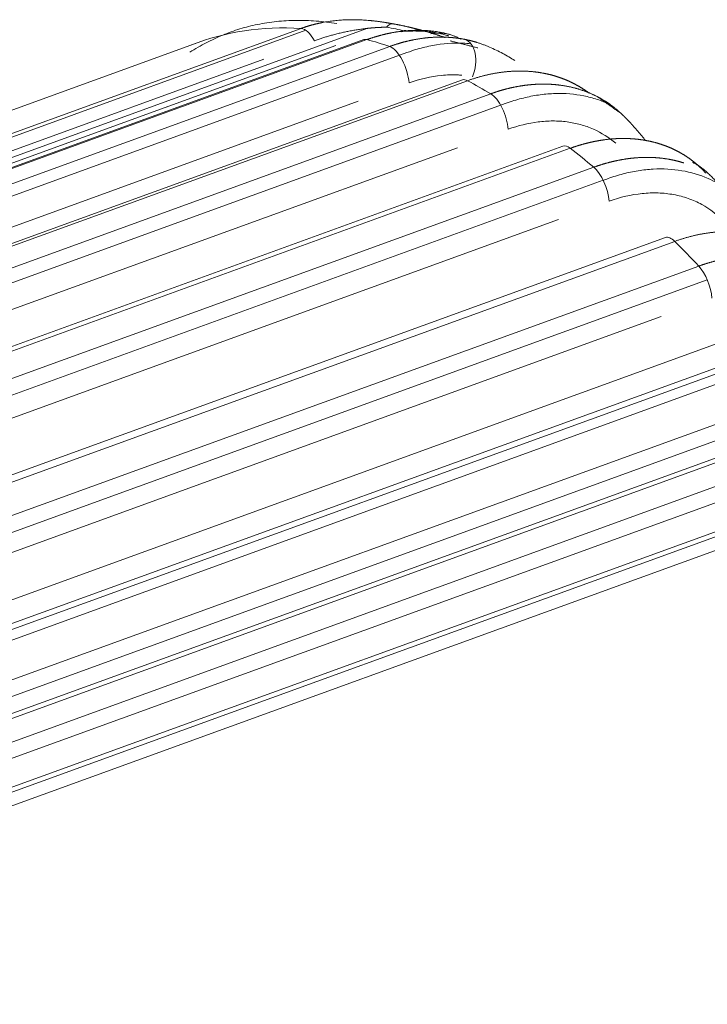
# Model space of a CAD drawing. Header units: millimetres. Extents: x 25069 to 61396, y 8621 to 21558.
# Tile 498 of 656: x 52410 to 52448, y 15751 to 15805. Entities that reach past the tile are written whole.
import ezdxf

# ---------------------------------------------------------------- set-up
doc = ezdxf.new("R2010")
doc.units = ezdxf.units.MM
doc.layers.add('10', color=7, linetype='Continuous')

msp = doc.modelspace()

# ---------------------------------------------------------------- linework, layer by layer
at = {"layer": '10', "color": 7, "linetype": 'Continuous', "lineweight": 15}
for p, q in [((52344.27, 15775.189), (52425.611, 15804.741)), ((52344.862, 15774.266), (52429.052, 15804.852)), ((52346.8, 15776.309), (52425.351, 15804.847)), ((52419.632, 15804.068), (52336.642, 15773.917)), ((52428.83, 15804.222), (52347.791, 15774.78)), ((52429.014, 15804.225), (52351.122, 15775.927)), ((52427.28, 15803.89), (52347.896, 15775.05)), ((52431.227, 15803.501), (52350.264, 15774.086)), ((52352.564, 15775.609), (52430.276, 15803.842)), ((52423.271, 15803.137), (52347.517, 15775.615)), ((52434.319, 15801.982), (52353.896, 15772.764)), ((52434.612, 15801.94), (52357.35, 15773.87)), ((52428.531, 15800.793), (52353.309, 15773.464)), ((52358.723, 15773.172), (52435.9, 15801.211)), ((52436.759, 15800.685), (52356.396, 15771.489)), ((52434.044, 15798.213), (52359.348, 15771.076)), ((52439.913, 15798.294), (52359.719, 15769.159)), ((52440.319, 15798.178), (52363.288, 15770.193)), ((52364.599, 15769.14), (52441.63, 15797.125)), ((52442.154, 15796.397), (52362.217, 15767.356)), ((52439.662, 15794.208), (52365.109, 15767.122)), ((52445.609, 15793.216), (52365.271, 15764.029)), ((52446.128, 15792.999), (52368.952, 15764.96)), ((52370.201, 15763.553), (52447.463, 15791.623)), ((52447.942, 15790.852), (52367.749, 15761.717)), ((52445.381, 15788.813), (52370.599, 15761.644)), ((52455.358, 15788.489), (52367.36, 15756.519)), ((52370.1, 15758.833), (52451.075, 15788.252)), ((52451.409, 15786.713), (52370.546, 15757.335)), ((52452.044, 15786.366), (52374.332, 15758.133)), ((52375.513, 15756.345), (52453.404, 15784.643)), ((52453.822, 15783.871), (52372.987, 15754.503)), ((52459.182, 15783.282), (52373.017, 15751.978)), ((52375.757, 15754.291), (52453.108, 15782.393)), ((52451.206, 15781.971), (52375.807, 15754.578)), ((52456.883, 15781.547), (52376.278, 15752.263)), ((52377.663, 15751.151), (52457.047, 15779.992)), ((52457.427, 15779.095), (52378.876, 15750.557)), ((52378.124, 15751.042), (52453.879, 15778.564))]:
    msp.add_line(p, q, dxfattribs=at)
for centre, major_axis, ratio, start_param, end_param in [((52430.194, 15803.631), (0.263, 1.477), 0.381199, 6.230162, 6.871361), ((52445.754, 15732.166), (26.122, -71.902), 0.414466, 2.962725, 3.154137), ((52425.751, 15803.422), (-0.512, 1.41), 0.414466, 5.108346, 6.104317), ((52431.244, 15803.235), (0.118, -1.495), 0.538205, 2.977696, 3.421666), ((52429.342, 15802.812), (0.512, -1.41), 0.414466, 2.857999, 3.141607), ((52445.754, 15732.166), (26.122, -71.902), 0.414466, 2.823129, 2.857999), ((52434.116, 15802.779), (0.287, 1.472), 0.613298, 4.400442, 6.220334), ((52430.58, 15802.437), (-0.512, 1.41), 0.414466, 4.113602, 5.964722), ((52434.831, 15800.572), (0.512, -1.41), 0.414466, 2.706874, 3.141596), ((52445.754, 15732.166), (26.122, -71.902), 0.414466, 2.673175, 2.706874), ((52436.093, 15799.857), (-0.512, 1.41), 0.414466, 4.113602, 5.814767), ((52440.425, 15796.884), (0.512, -1.41), 0.414466, 2.559473, 3.141615), ((52445.754, 15732.166), (26.122, -71.902), 0.414466, 2.526138, 2.559473), ((52441.711, 15795.852), (-0.512, 1.41), 0.414466, 4.113602, 5.667731), ((52446.121, 15791.806), (0.512, -1.41), 0.414466, 2.412437, 3.141599), ((52445.754, 15732.166), (26.122, -71.902), 0.414466, 2.378737, 2.412437), ((52447.43, 15790.457), (-0.512, 1.41), 0.414466, 4.113602, 5.52033)]:
    msp.add_ellipse(centre, major_axis=major_axis, ratio=ratio, start_param=start_param, end_param=end_param, dxfattribs=at)
for points, degree in [([(52427.335, 15805.112), (52422.817, 15805.861), (52419.168, 15803.526)], 2), ([(52431.111, 15804.703), (52430.783, 15804.782), (52430.447, 15804.853), (52430.1, 15804.915)], 3), ([(52433.571, 15804.427), (52432.529, 15804.785), (52430.952, 15804.68)], 2), ([(52433.673, 15804.491), (52433.133, 15804.654), (52432.566, 15804.553)], 2), ([(52435.183, 15803.76), (52433.645, 15804.156)], 1), ([(52443.15, 15800.113), (52441.854, 15801.035)], 1), ([(52448.533, 15796.2), (52447.868, 15797.023), (52447.117, 15797.402)], 2)]:
    msp.add_open_spline(points, degree=degree, dxfattribs=at)
for points, knots in [([(52425.351, 15804.847), (52425.364, 15804.852), (52425.392, 15804.862), (52425.433, 15804.876), (52425.474, 15804.891), (52425.515, 15804.905), (52425.557, 15804.919), (52425.598, 15804.932), (52425.639, 15804.945), (52425.68, 15804.959), (52425.722, 15804.971), (52425.763, 15804.984), (52425.804, 15804.996), (52425.846, 15805.008), (52425.887, 15805.02), (52425.929, 15805.032), (52425.97, 15805.043), (52426.011, 15805.054), (52426.053, 15805.065), (52426.094, 15805.076), (52426.136, 15805.086), (52426.177, 15805.096), (52426.219, 15805.106), (52426.26, 15805.116), (52426.302, 15805.125), (52426.343, 15805.135), (52426.384, 15805.144), (52426.426, 15805.152), (52426.467, 15805.161), (52426.509, 15805.169), (52426.646, 15805.196), (52426.876, 15805.236), (52427.199, 15805.278), (52427.514, 15805.308), (52427.779, 15805.324), (52427.995, 15805.331), (52428.162, 15805.333), (52428.325, 15805.332), (52428.489, 15805.329), (52428.656, 15805.323), (52428.825, 15805.314), (52428.991, 15805.303), (52429.12, 15805.292), (52429.214, 15805.283), (52429.272, 15805.277), (52429.33, 15805.271), (52429.387, 15805.265), (52429.444, 15805.259), (52429.5, 15805.252), (52429.555, 15805.246), (52429.609, 15805.239), (52429.663, 15805.232), (52429.717, 15805.224), (52429.77, 15805.217), (52429.822, 15805.21), (52429.873, 15805.202), (52429.924, 15805.195), (52429.974, 15805.187), (52430.024, 15805.179), (52430.073, 15805.171), (52430.121, 15805.163), (52430.169, 15805.156), (52430.216, 15805.148), (52430.263, 15805.14), (52430.309, 15805.132), (52430.354, 15805.124), (52430.399, 15805.116), (52430.443, 15805.108), (52430.472, 15805.103), (52430.486, 15805.1)], [0, 0, 0, 0, 0.008861, 0.017703, 0.026525, 0.035329, 0.044113, 0.052878, 0.061625, 0.070353, 0.079062, 0.087752, 0.096423, 0.105076, 0.113711, 0.122327, 0.130924, 0.139504, 0.148065, 0.156608, 0.165132, 0.173639, 0.182128, 0.190599, 0.199051, 0.207487, 0.215904, 0.224304, 0.232686, 0.241051, 0.249398, 0.31544, 0.379039, 0.44024, 0.499097, 0.531881, 0.563647, 0.594406, 0.624173, 0.656412, 0.687974, 0.718882, 0.749161, 0.760129, 0.770977, 0.781706, 0.792318, 0.802814, 0.813196, 0.823466, 0.833625, 0.843675, 0.853619, 0.863458, 0.873194, 0.882829, 0.892365, 0.901806, 0.911152, 0.920407, 0.929572, 0.938651, 0.947645, 0.956558, 0.965393, 0.974151, 0.982836, 0.991452, 1, 1, 1, 1]), ([(52430.1, 15804.915), (52430.094, 15804.915), (52430.081, 15804.915), (52430.062, 15804.914), (52430.043, 15804.914), (52430.023, 15804.914), (52430.004, 15804.913), (52429.984, 15804.913), (52429.964, 15804.913), (52429.944, 15804.912), (52429.923, 15804.912), (52429.903, 15804.911), (52429.882, 15804.91), (52429.861, 15804.91), (52429.84, 15804.909), (52429.818, 15804.908), (52429.797, 15804.907), (52429.775, 15804.906), (52429.753, 15804.905), (52429.731, 15804.904), (52429.708, 15804.903), (52429.686, 15804.902), (52429.663, 15804.901), (52429.64, 15804.9), (52429.617, 15804.899), (52429.594, 15804.897), (52429.57, 15804.896), (52429.546, 15804.894), (52429.522, 15804.893), (52429.498, 15804.891), (52429.474, 15804.89), (52429.45, 15804.888), (52429.425, 15804.886), (52429.4, 15804.884), (52429.375, 15804.882), (52429.35, 15804.88), (52429.324, 15804.878), (52429.299, 15804.876), (52429.273, 15804.874), (52429.247, 15804.871), (52429.221, 15804.869), (52429.194, 15804.867), (52429.168, 15804.864), (52429.141, 15804.861), (52429.114, 15804.859), (52429.087, 15804.856), (52429.06, 15804.853), (52428.96, 15804.843), (52428.786, 15804.822), (52428.535, 15804.787), (52428.275, 15804.745), (52428.019, 15804.697), (52427.769, 15804.646), (52427.526, 15804.591), (52427.28, 15804.53), (52427.08, 15804.477), (52426.928, 15804.433), (52426.823, 15804.403), (52426.718, 15804.371), (52426.613, 15804.339), (52426.509, 15804.305), (52426.404, 15804.271), (52426.3, 15804.235), (52426.196, 15804.199), (52426.127, 15804.174), (52426.092, 15804.162)], [0, 0, 0, 0, 0.00439, 0.008821, 0.013295, 0.017811, 0.02237, 0.026973, 0.031619, 0.036309, 0.041045, 0.045824, 0.05065, 0.055521, 0.060438, 0.065401, 0.070411, 0.075468, 0.080572, 0.085724, 0.090923, 0.096171, 0.101467, 0.106812, 0.112206, 0.117649, 0.123141, 0.128683, 0.134275, 0.139918, 0.14561, 0.151353, 0.157147, 0.162992, 0.168888, 0.174836, 0.180835, 0.186885, 0.192988, 0.199143, 0.20535, 0.211609, 0.217921, 0.224286, 0.230704, 0.237175, 0.243699, 0.250276, 0.308571, 0.36962, 0.433497, 0.500265, 0.560817, 0.622625, 0.685721, 0.750137, 0.777601, 0.805134, 0.832739, 0.860419, 0.888174, 0.916008, 0.943923, 0.971919, 1, 1, 1, 1]), ([(52431.259, 15804.721), (52431.244, 15804.72), (52431.215, 15804.718), (52431.172, 15804.714), (52431.128, 15804.71), (52431.084, 15804.706), (52431.04, 15804.701), (52430.996, 15804.696), (52430.953, 15804.691), (52430.909, 15804.686), (52430.865, 15804.681), (52430.821, 15804.675), (52430.777, 15804.669), (52430.733, 15804.662), (52430.689, 15804.656), (52430.645, 15804.649), (52430.601, 15804.642), (52430.557, 15804.635), (52430.513, 15804.627), (52430.469, 15804.62), (52430.424, 15804.612), (52430.38, 15804.603), (52430.336, 15804.595), (52430.292, 15804.586), (52430.248, 15804.577), (52430.204, 15804.568), (52430.16, 15804.558), (52430.116, 15804.549), (52430.071, 15804.539), (52430.027, 15804.528), (52429.983, 15804.518), (52429.939, 15804.507), (52429.895, 15804.496), (52429.851, 15804.485), (52429.807, 15804.473), (52429.762, 15804.462), (52429.718, 15804.45), (52429.674, 15804.437), (52429.63, 15804.425), (52429.586, 15804.412), (52429.542, 15804.399), (52429.498, 15804.386), (52429.454, 15804.373), (52429.41, 15804.359), (52429.365, 15804.345), (52429.321, 15804.331), (52429.277, 15804.317), (52429.233, 15804.302), (52429.189, 15804.287), (52429.145, 15804.272), (52429.102, 15804.257), (52429.058, 15804.241), (52429.028, 15804.231), (52429.014, 15804.225)], [0, 0, 0, 0, 0.019674, 0.039345, 0.059012, 0.078676, 0.098337, 0.117995, 0.13765, 0.157302, 0.17695, 0.196596, 0.216239, 0.235879, 0.255516, 0.27515, 0.294782, 0.31441, 0.334036, 0.35366, 0.37328, 0.392899, 0.412514, 0.432127, 0.451738, 0.471346, 0.490952, 0.510555, 0.530156, 0.549755, 0.569352, 0.588947, 0.608539, 0.628129, 0.647717, 0.667304, 0.686888, 0.70647, 0.72605, 0.745629, 0.765206, 0.784781, 0.804354, 0.823925, 0.843495, 0.863064, 0.88263, 0.902196, 0.921759, 0.941321, 0.960882, 0.980442, 1, 1, 1, 1]), ([(52430.486, 15805.1), (52430.502, 15805.097), (52430.535, 15805.091), (52430.583, 15805.082), (52430.632, 15805.073), (52430.681, 15805.064), (52430.73, 15805.054), (52430.779, 15805.044), (52430.828, 15805.034), (52430.876, 15805.024), (52430.925, 15805.014), (52430.974, 15805.004), (52431.024, 15804.994), (52431.073, 15804.983), (52431.122, 15804.972), (52431.171, 15804.961), (52431.22, 15804.95), (52431.269, 15804.939), (52431.319, 15804.928), (52431.368, 15804.916), (52431.418, 15804.905), (52431.467, 15804.893), (52431.516, 15804.881), (52431.566, 15804.869), (52431.615, 15804.857), (52431.665, 15804.845), (52431.715, 15804.832), (52431.764, 15804.819), (52431.814, 15804.807), (52431.864, 15804.794), (52431.913, 15804.781), (52431.963, 15804.767), (52432.013, 15804.754), (52432.063, 15804.74), (52432.113, 15804.727), (52432.163, 15804.713), (52432.213, 15804.699), (52432.263, 15804.685), (52432.313, 15804.671), (52432.363, 15804.656), (52432.413, 15804.642), (52432.463, 15804.627), (52432.513, 15804.612), (52432.564, 15804.597), (52432.614, 15804.582), (52432.664, 15804.567), (52432.714, 15804.552), (52432.765, 15804.536), (52432.815, 15804.52), (52432.865, 15804.505), (52432.916, 15804.489), (52432.966, 15804.472), (52433.017, 15804.456), (52433.067, 15804.44), (52433.118, 15804.423), (52433.168, 15804.407), (52433.219, 15804.39), (52433.27, 15804.373), (52433.32, 15804.356), (52433.354, 15804.344), (52433.371, 15804.339)], [0, 0, 0, 0, 0.015914, 0.031871, 0.047872, 0.063916, 0.080005, 0.096138, 0.112315, 0.128537, 0.144803, 0.161115, 0.177472, 0.193873, 0.210321, 0.226814, 0.243353, 0.259938, 0.276569, 0.293247, 0.309971, 0.326742, 0.343559, 0.360424, 0.377335, 0.394294, 0.411301, 0.428355, 0.445457, 0.462606, 0.479804, 0.49705, 0.514344, 0.531687, 0.549078, 0.566518, 0.584006, 0.601544, 0.619131, 0.636767, 0.654452, 0.672187, 0.689971, 0.707805, 0.725689, 0.743623, 0.761607, 0.779641, 0.797725, 0.81586, 0.834045, 0.852281, 0.870567, 0.888905, 0.907293, 0.925732, 0.944222, 0.962763, 0.981356, 1, 1, 1, 1]), ([(52434.236, 15804.247), (52434.217, 15804.259), (52434.165, 15804.291), (52434.059, 15804.345), (52433.91, 15804.409), (52433.733, 15804.473), (52433.526, 15804.536), (52433.289, 15804.596), (52433.021, 15804.649), (52432.774, 15804.686), (52432.559, 15804.71), (52432.385, 15804.725), (52432.203, 15804.736), (52432.056, 15804.742), (52431.946, 15804.743), (52431.876, 15804.744), (52431.805, 15804.744), (52431.732, 15804.743), (52431.657, 15804.742), (52431.58, 15804.739), (52431.502, 15804.736), (52431.423, 15804.732), (52431.341, 15804.727), (52431.287, 15804.723), (52431.259, 15804.721)], [0, 0, 0, 0, 0.043082, 0.111355, 0.18312, 0.256421, 0.333752, 0.415436, 0.501751, 0.592933, 0.641563, 0.691581, 0.743009, 0.795863, 0.814668, 0.83383, 0.853347, 0.873222, 0.893454, 0.914045, 0.934994, 0.956303, 0.977971, 1, 1, 1, 1]), ([(52430.276, 15803.842), (52430.291, 15803.848), (52430.32, 15803.858), (52430.364, 15803.874), (52430.408, 15803.889), (52430.453, 15803.905), (52430.497, 15803.92), (52430.541, 15803.934), (52430.585, 15803.949), (52430.629, 15803.963), (52430.673, 15803.977), (52430.718, 15803.991), (52430.762, 15804.004), (52430.806, 15804.017), (52430.85, 15804.03), (52430.895, 15804.043), (52430.939, 15804.056), (52430.983, 15804.068), (52431.028, 15804.08), (52431.072, 15804.092), (52431.116, 15804.103), (52431.161, 15804.115), (52431.205, 15804.126), (52431.25, 15804.137), (52431.294, 15804.147), (52431.338, 15804.157), (52431.383, 15804.168), (52431.427, 15804.177), (52431.471, 15804.187), (52431.516, 15804.196), (52431.56, 15804.205), (52431.604, 15804.214), (52431.649, 15804.223), (52431.693, 15804.231), (52431.737, 15804.239), (52431.782, 15804.247), (52431.826, 15804.255), (52431.87, 15804.262), (52431.915, 15804.269), (52431.959, 15804.276), (52432.003, 15804.283), (52432.047, 15804.289), (52432.092, 15804.295), (52432.136, 15804.301), (52432.18, 15804.307), (52432.224, 15804.312), (52432.268, 15804.317), (52432.312, 15804.322), (52432.356, 15804.326), (52432.4, 15804.331), (52432.444, 15804.335), (52432.488, 15804.339), (52432.532, 15804.342), (52432.576, 15804.346), (52432.62, 15804.349), (52432.664, 15804.351), (52432.708, 15804.354), (52432.751, 15804.356), (52432.795, 15804.358), (52432.839, 15804.36), (52432.883, 15804.362), (52432.926, 15804.363), (52432.97, 15804.364), (52433.013, 15804.365), (52433.057, 15804.365), (52433.1, 15804.365), (52433.144, 15804.365), (52433.187, 15804.365), (52433.23, 15804.365), (52433.274, 15804.364), (52433.317, 15804.363), (52433.36, 15804.362), (52433.403, 15804.36), (52433.446, 15804.358), (52433.489, 15804.356), (52433.532, 15804.354), (52433.575, 15804.351), (52433.617, 15804.348), (52433.66, 15804.345), (52433.703, 15804.342), (52433.745, 15804.338), (52433.788, 15804.334), (52433.831, 15804.33), (52433.873, 15804.326), (52433.915, 15804.321), (52433.958, 15804.316), (52434, 15804.311), (52434.042, 15804.306), (52434.084, 15804.3), (52434.126, 15804.294), (52434.168, 15804.288), (52434.21, 15804.282), (52434.251, 15804.275), (52434.293, 15804.268), (52434.335, 15804.261), (52434.376, 15804.253), (52434.417, 15804.246), (52434.445, 15804.24), (52434.459, 15804.238)], [0, 0, 0, 0, 0.010324, 0.020649, 0.030976, 0.041304, 0.051633, 0.061965, 0.072297, 0.082631, 0.092967, 0.103304, 0.113643, 0.123984, 0.134326, 0.14467, 0.155015, 0.165362, 0.175711, 0.186061, 0.196414, 0.206767, 0.217123, 0.227481, 0.23784, 0.248201, 0.258564, 0.268929, 0.279295, 0.289664, 0.300034, 0.310406, 0.32078, 0.331156, 0.341535, 0.351915, 0.362297, 0.372681, 0.383067, 0.393455, 0.403845, 0.414237, 0.424632, 0.435028, 0.445427, 0.455827, 0.46623, 0.476635, 0.487043, 0.497452, 0.507864, 0.518278, 0.528694, 0.539112, 0.549533, 0.559956, 0.570381, 0.580809, 0.591239, 0.601671, 0.612106, 0.622543, 0.632982, 0.643424, 0.653869, 0.664316, 0.674765, 0.685217, 0.695671, 0.706128, 0.716587, 0.727049, 0.737514, 0.747981, 0.75845, 0.768922, 0.779397, 0.789875, 0.800355, 0.810838, 0.821323, 0.831811, 0.842302, 0.852796, 0.863292, 0.873791, 0.884293, 0.894798, 0.905305, 0.915816, 0.926329, 0.936844, 0.947363, 0.957885, 0.968409, 0.978937, 0.989467, 1, 1, 1, 1]), ([(52434.793, 15803.997), (52434.647, 15804.011), (52434.499, 15804.021), (52433.797, 15804.046), (52433.235, 15804.001), (52432.382, 15803.843), (52432.095, 15803.775), (52431.614, 15803.634), (52431.42, 15803.571), (52431.227, 15803.501)], [0, 0, 0, 0, 0.128832, 0.128832, 0.603586, 0.603586, 0.840963, 0.840963, 1, 1, 1, 1]), ([(52434.459, 15804.238), (52434.472, 15804.235), (52434.498, 15804.23), (52434.537, 15804.222), (52434.575, 15804.214), (52434.613, 15804.205), (52434.651, 15804.197), (52434.689, 15804.188), (52434.726, 15804.179), (52434.763, 15804.17), (52434.799, 15804.161), (52434.835, 15804.152), (52434.871, 15804.143), (52434.906, 15804.133), (52434.941, 15804.123), (52434.976, 15804.114), (52435.011, 15804.104), (52435.045, 15804.094), (52435.078, 15804.084), (52435.112, 15804.074), (52435.193, 15804.049), (52435.322, 15804.007), (52435.496, 15803.944), (52435.666, 15803.879), (52435.902, 15803.782), (52436.201, 15803.645), (52436.559, 15803.46), (52436.9, 15803.266), (52437.123, 15803.128), (52437.231, 15803.059), (52437.231, 15803.059)], [0, 0, 0, 0, 0.014316, 0.028503, 0.042562, 0.056494, 0.070297, 0.083973, 0.097521, 0.110941, 0.124233, 0.137398, 0.150436, 0.163346, 0.176128, 0.188784, 0.201312, 0.213713, 0.225987, 0.238134, 0.250155, 0.315197, 0.378442, 0.439907, 0.499612, 0.634603, 0.762744, 0.8844, 0.999988, 1, 1, 1, 1]), ([(52441.351, 15801.259), (52441.341, 15801.266), (52441.32, 15801.282), (52441.288, 15801.305), (52441.256, 15801.329), (52441.224, 15801.351), (52441.191, 15801.374), (52441.159, 15801.396), (52441.126, 15801.419), (52441.094, 15801.441), (52441.061, 15801.462), (52441.028, 15801.484), (52440.995, 15801.505), (52440.961, 15801.526), (52440.928, 15801.547), (52440.894, 15801.568), (52440.861, 15801.588), (52440.827, 15801.608), (52440.793, 15801.628), (52440.759, 15801.648), (52440.725, 15801.667), (52440.691, 15801.686), (52440.656, 15801.705), (52440.622, 15801.724), (52440.587, 15801.743), (52440.553, 15801.761), (52440.518, 15801.779), (52440.483, 15801.797), (52440.448, 15801.815), (52440.412, 15801.832), (52440.377, 15801.849), (52440.342, 15801.866), (52440.306, 15801.883), (52440.27, 15801.899), (52440.235, 15801.915), (52440.199, 15801.931), (52440.163, 15801.947), (52440.127, 15801.963), (52440.091, 15801.978), (52440.054, 15801.993), (52440.018, 15802.008), (52439.981, 15802.022), (52439.945, 15802.037), (52439.908, 15802.051), (52439.871, 15802.065), (52439.834, 15802.079), (52439.797, 15802.092), (52439.76, 15802.105), (52439.723, 15802.118), (52439.686, 15802.131), (52439.649, 15802.143), (52439.611, 15802.156), (52439.574, 15802.168), (52439.536, 15802.179), (52439.498, 15802.191), (52439.46, 15802.202), (52439.423, 15802.214), (52439.385, 15802.224), (52439.347, 15802.235), (52439.308, 15802.245), (52439.27, 15802.256), (52439.232, 15802.266), (52439.194, 15802.275), (52439.155, 15802.285), (52439.117, 15802.294), (52439.078, 15802.303), (52439.039, 15802.312), (52439.001, 15802.32), (52438.962, 15802.329), (52438.923, 15802.337), (52438.884, 15802.345), (52438.845, 15802.352), (52438.806, 15802.36), (52438.767, 15802.367), (52438.727, 15802.374), (52438.688, 15802.381), (52438.649, 15802.387), (52438.609, 15802.393), (52438.57, 15802.399), (52438.53, 15802.405), (52438.491, 15802.411), (52438.451, 15802.416), (52438.411, 15802.421), (52438.372, 15802.426), (52438.332, 15802.431), (52438.292, 15802.435), (52438.24, 15802.441), (52438.176, 15802.447), (52438.099, 15802.453), (52438.023, 15802.459), (52437.946, 15802.464), (52437.869, 15802.468), (52437.791, 15802.471), (52437.714, 15802.474), (52437.636, 15802.475), (52437.558, 15802.476), (52437.48, 15802.476), (52437.402, 15802.475), (52437.324, 15802.474), (52437.245, 15802.471), (52437.167, 15802.468), (52437.088, 15802.464), (52437.009, 15802.459), (52436.93, 15802.453), (52436.851, 15802.447), (52436.771, 15802.439), (52436.692, 15802.431), (52436.612, 15802.422), (52436.533, 15802.412), (52436.453, 15802.402), (52436.373, 15802.39), (52436.293, 15802.378), (52436.213, 15802.365), (52436.133, 15802.351), (52436.053, 15802.337), (52435.973, 15802.321), (52435.893, 15802.305), (52435.813, 15802.288), (52435.733, 15802.271), (52435.653, 15802.252), (52435.573, 15802.233), (52435.492, 15802.212), (52435.412, 15802.192), (52435.332, 15802.17), (52435.252, 15802.147), (52435.172, 15802.124), (52435.092, 15802.1), (52435.012, 15802.075), (52434.932, 15802.05), (52434.852, 15802.024), (52434.772, 15801.997), (52434.692, 15801.969), (52434.639, 15801.95), (52434.612, 15801.94)], [0, 0, 0, 0, 0.006009, 0.012014, 0.018016, 0.024016, 0.030012, 0.036005, 0.041994, 0.047981, 0.053964, 0.059945, 0.065922, 0.071896, 0.077867, 0.083835, 0.089799, 0.095761, 0.101719, 0.107675, 0.113627, 0.119576, 0.125522, 0.131464, 0.137404, 0.14334, 0.149274, 0.155204, 0.161131, 0.167055, 0.172976, 0.178894, 0.184809, 0.19072, 0.196629, 0.202534, 0.208436, 0.214335, 0.220231, 0.226124, 0.232014, 0.237901, 0.243785, 0.249665, 0.255543, 0.261417, 0.267288, 0.273157, 0.279022, 0.284884, 0.290743, 0.296599, 0.302451, 0.308301, 0.314148, 0.319991, 0.325832, 0.331669, 0.337504, 0.343335, 0.349163, 0.354989, 0.360811, 0.36663, 0.372446, 0.378259, 0.384069, 0.389876, 0.39568, 0.40148, 0.407278, 0.413073, 0.418865, 0.424653, 0.430439, 0.436221, 0.442001, 0.447777, 0.453551, 0.459321, 0.465089, 0.470853, 0.476615, 0.482373, 0.488129, 0.493881, 0.499631, 0.510575, 0.521516, 0.532454, 0.543389, 0.554321, 0.565249, 0.576175, 0.587097, 0.598016, 0.608932, 0.619845, 0.630755, 0.641661, 0.652565, 0.663466, 0.674364, 0.685259, 0.696151, 0.70704, 0.717926, 0.728809, 0.739689, 0.750566, 0.761441, 0.772313, 0.783182, 0.794048, 0.804911, 0.815772, 0.82663, 0.837485, 0.848337, 0.859187, 0.870034, 0.880879, 0.891721, 0.90256, 0.913397, 0.924231, 0.935062, 0.945892, 0.956718, 0.967542, 0.978364, 0.989183, 1, 1, 1, 1]), ([(52434.28, 15802.244), (52434.2, 15802.251), (52434.12, 15802.256), (52433.749, 15802.272), (52433.453, 15802.264), (52432.562, 15802.177), (52431.96, 15802.039), (52431.351, 15801.818)], [0, 0, 0, 0, 0.085349, 0.085349, 0.390232, 0.390232, 1, 1, 1, 1]), ([(52435.9, 15801.211), (52435.914, 15801.216), (52435.941, 15801.226), (52435.981, 15801.24), (52436.022, 15801.254), (52436.063, 15801.268), (52436.103, 15801.282), (52436.144, 15801.296), (52436.185, 15801.31), (52436.226, 15801.323), (52436.267, 15801.336), (52436.307, 15801.349), (52436.348, 15801.362), (52436.389, 15801.374), (52436.43, 15801.386), (52436.471, 15801.399), (52436.512, 15801.41), (52436.552, 15801.422), (52436.593, 15801.434), (52436.634, 15801.445), (52436.675, 15801.456), (52436.716, 15801.467), (52436.757, 15801.478), (52436.798, 15801.488), (52436.839, 15801.498), (52436.88, 15801.509), (52436.92, 15801.518), (52436.961, 15801.528), (52437.002, 15801.538), (52437.043, 15801.547), (52437.084, 15801.556), (52437.125, 15801.565), (52437.166, 15801.574), (52437.207, 15801.582), (52437.247, 15801.59), (52437.288, 15801.598), (52437.329, 15801.606), (52437.37, 15801.614), (52437.411, 15801.621), (52437.452, 15801.629), (52437.492, 15801.636), (52437.533, 15801.642), (52437.574, 15801.649), (52437.615, 15801.655), (52437.655, 15801.662), (52437.696, 15801.668), (52437.737, 15801.673), (52437.777, 15801.679), (52437.818, 15801.684), (52437.859, 15801.689), (52437.899, 15801.694), (52437.94, 15801.699), (52437.98, 15801.704), (52438.021, 15801.708), (52438.061, 15801.712), (52438.102, 15801.716), (52438.142, 15801.72), (52438.183, 15801.723), (52438.223, 15801.726), (52438.263, 15801.729), (52438.304, 15801.732), (52438.344, 15801.735), (52438.384, 15801.737), (52438.424, 15801.74), (52438.465, 15801.742), (52438.505, 15801.743), (52438.545, 15801.745), (52438.585, 15801.746), (52438.625, 15801.747), (52438.665, 15801.748), (52438.705, 15801.749), (52438.745, 15801.75), (52438.784, 15801.75), (52438.824, 15801.75), (52438.864, 15801.75), (52438.904, 15801.75), (52438.943, 15801.749), (52438.983, 15801.748), (52439.023, 15801.747), (52439.062, 15801.746), (52439.102, 15801.745), (52439.141, 15801.743), (52439.18, 15801.741), (52439.22, 15801.739), (52439.259, 15801.737), (52439.298, 15801.735), (52439.337, 15801.732), (52439.376, 15801.729), (52439.415, 15801.726), (52439.454, 15801.723), (52439.493, 15801.719), (52439.532, 15801.715), (52439.571, 15801.712), (52439.609, 15801.707), (52439.648, 15801.703), (52439.687, 15801.698), (52439.725, 15801.694), (52439.773, 15801.687), (52439.831, 15801.679), (52439.898, 15801.669), (52439.965, 15801.659), (52440.032, 15801.647), (52440.099, 15801.636), (52440.165, 15801.623), (52440.231, 15801.61), (52440.298, 15801.596), (52440.363, 15801.581), (52440.429, 15801.566), (52440.495, 15801.55), (52440.56, 15801.533), (52440.625, 15801.516), (52440.69, 15801.498), (52440.754, 15801.479), (52440.818, 15801.46), (52440.882, 15801.44), (52440.946, 15801.419), (52441.01, 15801.397), (52441.073, 15801.375), (52441.136, 15801.353), (52441.199, 15801.329), (52441.261, 15801.305), (52441.323, 15801.28), (52441.385, 15801.255), (52441.447, 15801.229), (52441.508, 15801.202), (52441.569, 15801.175), (52441.629, 15801.146), (52441.69, 15801.118), (52441.75, 15801.088), (52441.809, 15801.058), (52441.869, 15801.027), (52441.928, 15800.996), (52441.986, 15800.963), (52442.045, 15800.93), (52442.102, 15800.897), (52442.16, 15800.863), (52442.217, 15800.828), (52442.274, 15800.792), (52442.33, 15800.756), (52442.386, 15800.719), (52442.442, 15800.682), (52442.497, 15800.643), (52442.552, 15800.605), (52442.607, 15800.565), (52442.661, 15800.525), (52442.714, 15800.484), (52442.767, 15800.442), (52442.82, 15800.4), (52442.872, 15800.357), (52442.924, 15800.314), (52442.958, 15800.284), (52442.975, 15800.27)], [0, 0, 0, 0, 0.005172, 0.010344, 0.015517, 0.020691, 0.025865, 0.03104, 0.036216, 0.041392, 0.046569, 0.051747, 0.056925, 0.062104, 0.067283, 0.072464, 0.077644, 0.082826, 0.088008, 0.093191, 0.098375, 0.103559, 0.108744, 0.113929, 0.119115, 0.124302, 0.12949, 0.134678, 0.139867, 0.145057, 0.150247, 0.155438, 0.160629, 0.165822, 0.171015, 0.176209, 0.181403, 0.186598, 0.191794, 0.19699, 0.202187, 0.207385, 0.212584, 0.217783, 0.222983, 0.228184, 0.233385, 0.238587, 0.24379, 0.248994, 0.254198, 0.259403, 0.264608, 0.269815, 0.275022, 0.28023, 0.285438, 0.290647, 0.295857, 0.301068, 0.30628, 0.311492, 0.316705, 0.321918, 0.327132, 0.332348, 0.337563, 0.34278, 0.347997, 0.353215, 0.358434, 0.363653, 0.368874, 0.374095, 0.379316, 0.384539, 0.389762, 0.394986, 0.400211, 0.405436, 0.410662, 0.415889, 0.421117, 0.426345, 0.431575, 0.436805, 0.442035, 0.447267, 0.452499, 0.457732, 0.462966, 0.468201, 0.473436, 0.478672, 0.483909, 0.489146, 0.494385, 0.499624, 0.508828, 0.518041, 0.527263, 0.536494, 0.545734, 0.554984, 0.564242, 0.573509, 0.582786, 0.592071, 0.601365, 0.610669, 0.619982, 0.629303, 0.638634, 0.647974, 0.657323, 0.666682, 0.676049, 0.685425, 0.694811, 0.704206, 0.71361, 0.723023, 0.732445, 0.741876, 0.751317, 0.760766, 0.770225, 0.779693, 0.78917, 0.798657, 0.808152, 0.817657, 0.827171, 0.836694, 0.846227, 0.855768, 0.865319, 0.874879, 0.884448, 0.894027, 0.903614, 0.913211, 0.922818, 0.932433, 0.942058, 0.951692, 0.961335, 0.970987, 0.980649, 0.99032, 1, 1, 1, 1]), ([(52442.58, 15800.584), (52442.559, 15800.594), (52442.538, 15800.605), (52442.291, 15800.723), (52442.056, 15800.818), (52441.571, 15800.979), (52441.323, 15801.044), (52440.563, 15801.197), (52440.036, 15801.241), (52439.213, 15801.218), (52438.933, 15801.195), (52438.376, 15801.12), (52437.817, 15801.016), (52437.256, 15800.855), (52436.903, 15800.736), (52436.831, 15800.711), (52436.759, 15800.685)], [0, 0, 0, 0, 0.013066, 0.013066, 0.149114, 0.149114, 0.285163, 0.285163, 0.557259, 0.557259, 0.693308, 0.693308, 0.829356, 0.965405, 0.965405, 1, 1, 1, 1]), ([(52442.975, 15800.27), (52442.983, 15800.263), (52442.997, 15800.251), (52443.018, 15800.232), (52443.04, 15800.213), (52443.061, 15800.194), (52443.082, 15800.175), (52443.103, 15800.156), (52443.124, 15800.137), (52443.146, 15800.117), (52443.167, 15800.098), (52443.188, 15800.078), (52443.209, 15800.058), (52443.23, 15800.038), (52443.251, 15800.018), (52443.272, 15799.998), (52443.293, 15799.978), (52443.314, 15799.958), (52443.334, 15799.937), (52443.355, 15799.917), (52443.376, 15799.896), (52443.397, 15799.875), (52443.417, 15799.855), (52443.438, 15799.834), (52443.459, 15799.813), (52443.479, 15799.792), (52443.5, 15799.77), (52443.52, 15799.749), (52443.541, 15799.728), (52443.561, 15799.706), (52443.582, 15799.685), (52443.602, 15799.663), (52443.623, 15799.642), (52443.643, 15799.62), (52443.663, 15799.598), (52443.684, 15799.576), (52443.704, 15799.554), (52443.724, 15799.532), (52443.744, 15799.51), (52443.765, 15799.487), (52443.785, 15799.465), (52443.872, 15799.368), (52444.025, 15799.194), (52444.242, 15798.935), (52444.398, 15798.744), (52444.481, 15798.64), (52444.494, 15798.624)], [0, 0, 0, 0, 0.014667, 0.029286, 0.043859, 0.058386, 0.072867, 0.087303, 0.101694, 0.116041, 0.130344, 0.144603, 0.15882, 0.172994, 0.187126, 0.201217, 0.215266, 0.229276, 0.243245, 0.257174, 0.271065, 0.284917, 0.298731, 0.312508, 0.326248, 0.339951, 0.353618, 0.36725, 0.380847, 0.39441, 0.407939, 0.421434, 0.434897, 0.448327, 0.461726, 0.475093, 0.48843, 0.501737, 0.515014, 0.528262, 0.541482, 0.554674, 0.699432, 0.839529, 0.97584, 1, 1, 1, 1]), ([(52442.848, 15798.456), (52442.476, 15798.78), (52442.061, 15799.043), (52441.375, 15799.346), (52441.137, 15799.43), (52440.65, 15799.564), (52440.399, 15799.615), (52439.885, 15799.682), (52439.621, 15799.699), (52439.08, 15799.698), (52438.806, 15799.681), (52437.982, 15799.577), (52437.426, 15799.442), (52436.865, 15799.238)], [0, 0, 0, 0, 0.25, 0.25, 0.375, 0.375, 0.5, 0.5, 0.625, 0.625, 0.75, 0.75, 1, 1, 1, 1]), ([(52447.867, 15796.789), (52447.858, 15796.799), (52447.841, 15796.819), (52447.814, 15796.848), (52447.787, 15796.877), (52447.759, 15796.905), (52447.732, 15796.934), (52447.704, 15796.962), (52447.676, 15796.99), (52447.648, 15797.018), (52447.62, 15797.046), (52447.592, 15797.073), (52447.564, 15797.1), (52447.535, 15797.127), (52447.506, 15797.154), (52447.477, 15797.181), (52447.448, 15797.207), (52447.419, 15797.233), (52447.389, 15797.259), (52447.36, 15797.285), (52447.33, 15797.311), (52447.3, 15797.336), (52447.27, 15797.361), (52447.239, 15797.386), (52447.209, 15797.41), (52447.178, 15797.435), (52447.148, 15797.459), (52447.117, 15797.483), (52447.086, 15797.507), (52447.054, 15797.53), (52447.023, 15797.554), (52446.991, 15797.577), (52446.96, 15797.599), (52446.928, 15797.622), (52446.896, 15797.645), (52446.864, 15797.667), (52446.831, 15797.689), (52446.799, 15797.71), (52446.766, 15797.732), (52446.734, 15797.753), (52446.701, 15797.774), (52446.668, 15797.795), (52446.635, 15797.816), (52446.601, 15797.836), (52446.568, 15797.856), (52446.534, 15797.876), (52446.501, 15797.896), (52446.467, 15797.915), (52446.433, 15797.935), (52446.399, 15797.954), (52446.365, 15797.972), (52446.33, 15797.991), (52446.296, 15798.009), (52446.261, 15798.027), (52446.226, 15798.045), (52446.192, 15798.063), (52446.157, 15798.08), (52446.121, 15798.098), (52446.086, 15798.115), (52446.051, 15798.131), (52446.015, 15798.148), (52445.98, 15798.164), (52445.944, 15798.18), (52445.908, 15798.196), (52445.872, 15798.211), (52445.836, 15798.227), (52445.8, 15798.242), (52445.764, 15798.257), (52445.727, 15798.271), (52445.691, 15798.286), (52445.654, 15798.3), (52445.617, 15798.314), (52445.58, 15798.328), (52445.543, 15798.341), (52445.506, 15798.354), (52445.469, 15798.367), (52445.432, 15798.38), (52445.394, 15798.393), (52445.357, 15798.405), (52445.319, 15798.417), (52445.282, 15798.429), (52445.244, 15798.441), (52445.206, 15798.452), (52445.168, 15798.463), (52445.13, 15798.474), (52445.092, 15798.485), (52445.053, 15798.495), (52445.015, 15798.505), (52444.977, 15798.515), (52444.938, 15798.525), (52444.899, 15798.535), (52444.861, 15798.544), (52444.822, 15798.553), (52444.783, 15798.562), (52444.744, 15798.57), (52444.705, 15798.579), (52444.666, 15798.587), (52444.627, 15798.595), (52444.587, 15798.602), (52444.548, 15798.61), (52444.509, 15798.617), (52444.469, 15798.624), (52444.429, 15798.63), (52444.39, 15798.637), (52444.35, 15798.643), (52444.31, 15798.649), (52444.27, 15798.655), (52444.23, 15798.661), (52444.19, 15798.666), (52444.15, 15798.671), (52444.11, 15798.676), (52444.07, 15798.68), (52444.03, 15798.685), (52443.989, 15798.689), (52443.949, 15798.693), (52443.908, 15798.697), (52443.868, 15798.7), (52443.827, 15798.703), (52443.786, 15798.706), (52443.746, 15798.709), (52443.705, 15798.711), (52443.664, 15798.714), (52443.623, 15798.716), (52443.582, 15798.718), (52443.541, 15798.719), (52443.5, 15798.721), (52443.459, 15798.722), (52443.418, 15798.723), (52443.377, 15798.723), (52443.336, 15798.724), (52443.294, 15798.724), (52443.253, 15798.724), (52443.212, 15798.724), (52443.17, 15798.724), (52443.129, 15798.723), (52443.088, 15798.722), (52443.046, 15798.721), (52443.004, 15798.719), (52442.963, 15798.718), (52442.921, 15798.716), (52442.88, 15798.714), (52442.838, 15798.712), (52442.796, 15798.709), (52442.755, 15798.707), (52442.713, 15798.704), (52442.671, 15798.7), (52442.629, 15798.697), (52442.587, 15798.694), (52442.545, 15798.69), (52442.504, 15798.686), (52442.462, 15798.681), (52442.42, 15798.677), (52442.378, 15798.672), (52442.336, 15798.667), (52442.294, 15798.662), (52442.252, 15798.657), (52442.21, 15798.651), (52442.168, 15798.645), (52442.126, 15798.639), (52442.084, 15798.633), (52442.041, 15798.626), (52441.999, 15798.62), (52441.957, 15798.613), (52441.915, 15798.606), (52441.873, 15798.598), (52441.831, 15798.591), (52441.789, 15798.583), (52441.747, 15798.575), (52441.704, 15798.567), (52441.662, 15798.558), (52441.62, 15798.55), (52441.578, 15798.541), (52441.536, 15798.532), (52441.494, 15798.523), (52441.452, 15798.513), (52441.409, 15798.503), (52441.367, 15798.493), (52441.325, 15798.483), (52441.283, 15798.473), (52441.241, 15798.462), (52441.199, 15798.452), (52441.157, 15798.441), (52441.115, 15798.429), (52441.073, 15798.418), (52441.031, 15798.407), (52440.989, 15798.395), (52440.946, 15798.383), (52440.904, 15798.37), (52440.862, 15798.358), (52440.821, 15798.345), (52440.779, 15798.333), (52440.737, 15798.32), (52440.695, 15798.306), (52440.653, 15798.293), (52440.611, 15798.279), (52440.569, 15798.265), (52440.527, 15798.251), (52440.485, 15798.237), (52440.444, 15798.223), (52440.402, 15798.208), (52440.36, 15798.193), (52440.332, 15798.183), (52440.319, 15798.178)], [0, 0, 0, 0, 0.005183, 0.010364, 0.015543, 0.020721, 0.025896, 0.03107, 0.036242, 0.041412, 0.04658, 0.051747, 0.056911, 0.062074, 0.067235, 0.072394, 0.077551, 0.082706, 0.08786, 0.093011, 0.098161, 0.103309, 0.108455, 0.1136, 0.118742, 0.123883, 0.129022, 0.134159, 0.139294, 0.144427, 0.149558, 0.154688, 0.159816, 0.164942, 0.170066, 0.175188, 0.180308, 0.185427, 0.190544, 0.195659, 0.200772, 0.205883, 0.210992, 0.2161, 0.221205, 0.226309, 0.231411, 0.236511, 0.24161, 0.246706, 0.251801, 0.256894, 0.261985, 0.267074, 0.272161, 0.277247, 0.28233, 0.287412, 0.292492, 0.29757, 0.302646, 0.307721, 0.312793, 0.317864, 0.322933, 0.328, 0.333065, 0.338129, 0.34319, 0.34825, 0.353308, 0.358364, 0.363418, 0.36847, 0.373521, 0.37857, 0.383616, 0.388661, 0.393705, 0.398746, 0.403785, 0.408823, 0.413859, 0.418893, 0.423925, 0.428955, 0.433984, 0.43901, 0.444035, 0.449058, 0.454079, 0.459099, 0.464116, 0.469132, 0.474145, 0.479157, 0.484167, 0.489176, 0.494182, 0.499187, 0.504189, 0.50919, 0.514189, 0.519186, 0.524182, 0.529175, 0.534167, 0.539157, 0.544145, 0.549131, 0.554115, 0.559098, 0.564079, 0.569057, 0.574034, 0.57901, 0.583983, 0.588954, 0.593924, 0.598892, 0.603858, 0.608822, 0.613784, 0.618745, 0.623703, 0.62866, 0.633615, 0.638568, 0.643519, 0.648469, 0.653416, 0.658362, 0.663306, 0.668248, 0.673188, 0.678127, 0.683063, 0.687998, 0.692931, 0.697862, 0.702791, 0.707719, 0.712644, 0.717568, 0.72249, 0.72741, 0.732328, 0.737244, 0.742159, 0.747072, 0.751982, 0.756891, 0.761799, 0.766704, 0.771607, 0.776509, 0.781409, 0.786307, 0.791203, 0.796097, 0.80099, 0.80588, 0.810769, 0.815656, 0.820541, 0.825425, 0.830306, 0.835186, 0.840063, 0.844939, 0.849814, 0.854686, 0.859556, 0.864425, 0.869292, 0.874156, 0.87902, 0.883881, 0.88874, 0.893598, 0.898454, 0.903307, 0.90816, 0.91301, 0.917858, 0.922705, 0.927549, 0.932392, 0.937233, 0.942073, 0.94691, 0.951746, 0.956579, 0.961411, 0.966241, 0.971069, 0.975896, 0.98072, 0.985543, 0.990364, 0.995183, 1, 1, 1, 1]), ([(52441.63, 15797.125), (52441.644, 15797.13), (52441.672, 15797.14), (52441.713, 15797.155), (52441.755, 15797.17), (52441.797, 15797.184), (52441.839, 15797.199), (52441.88, 15797.213), (52441.922, 15797.227), (52441.964, 15797.24), (52442.006, 15797.254), (52442.048, 15797.267), (52442.09, 15797.28), (52442.132, 15797.293), (52442.174, 15797.305), (52442.216, 15797.318), (52442.258, 15797.33), (52442.3, 15797.342), (52442.342, 15797.354), (52442.384, 15797.365), (52442.426, 15797.377), (52442.468, 15797.388), (52442.51, 15797.399), (52442.552, 15797.41), (52442.594, 15797.42), (52442.636, 15797.431), (52442.679, 15797.441), (52442.721, 15797.451), (52442.763, 15797.46), (52442.805, 15797.47), (52442.847, 15797.479), (52442.889, 15797.488), (52442.931, 15797.497), (52442.973, 15797.506), (52443.016, 15797.514), (52443.058, 15797.522), (52443.1, 15797.53), (52443.142, 15797.538), (52443.184, 15797.546), (52443.226, 15797.553), (52443.268, 15797.56), (52443.31, 15797.567), (52443.352, 15797.574), (52443.394, 15797.58), (52443.436, 15797.587), (52443.479, 15797.593), (52443.521, 15797.599), (52443.563, 15797.604), (52443.605, 15797.61), (52443.647, 15797.615), (52443.688, 15797.62), (52443.73, 15797.625), (52443.772, 15797.629), (52443.814, 15797.633), (52443.856, 15797.637), (52443.898, 15797.641), (52443.94, 15797.645), (52443.982, 15797.648), (52444.023, 15797.651), (52444.065, 15797.654), (52444.107, 15797.657), (52444.148, 15797.66), (52444.19, 15797.662), (52444.232, 15797.664), (52444.273, 15797.666), (52444.315, 15797.667), (52444.356, 15797.669), (52444.398, 15797.67), (52444.439, 15797.671), (52444.481, 15797.672), (52444.522, 15797.672), (52444.563, 15797.672), (52444.605, 15797.672), (52444.646, 15797.672), (52444.687, 15797.672), (52444.728, 15797.671), (52444.769, 15797.67), (52444.81, 15797.669), (52444.851, 15797.668), (52444.892, 15797.666), (52444.933, 15797.664), (52444.974, 15797.662), (52445.015, 15797.66), (52445.055, 15797.658), (52445.096, 15797.655), (52445.137, 15797.652), (52445.177, 15797.649), (52445.218, 15797.645), (52445.258, 15797.642), (52445.299, 15797.638), (52445.339, 15797.634), (52445.379, 15797.629), (52445.419, 15797.625), (52445.459, 15797.62), (52445.499, 15797.615), (52445.539, 15797.61), (52445.579, 15797.604), (52445.619, 15797.598), (52445.659, 15797.592), (52445.699, 15797.586), (52445.738, 15797.58), (52445.778, 15797.573), (52445.817, 15797.566), (52445.857, 15797.559), (52445.896, 15797.552), (52445.935, 15797.544), (52445.974, 15797.536), (52446.013, 15797.528), (52446.052, 15797.52), (52446.091, 15797.511), (52446.13, 15797.503), (52446.169, 15797.494), (52446.208, 15797.484), (52446.246, 15797.475), (52446.285, 15797.465), (52446.323, 15797.455), (52446.361, 15797.445), (52446.4, 15797.435), (52446.438, 15797.424), (52446.476, 15797.413), (52446.514, 15797.402), (52446.551, 15797.391), (52446.589, 15797.379), (52446.619, 15797.37), (52446.636, 15797.365), (52446.641, 15797.363)], [0, 0, 0, 0, 0.007987, 0.015978, 0.023971, 0.031967, 0.039967, 0.047969, 0.055975, 0.063983, 0.071995, 0.080009, 0.088027, 0.096048, 0.104072, 0.112099, 0.120128, 0.128161, 0.136197, 0.144236, 0.152278, 0.160323, 0.168372, 0.176423, 0.184477, 0.192534, 0.200595, 0.208658, 0.216724, 0.224794, 0.232866, 0.240942, 0.24902, 0.257102, 0.265187, 0.273274, 0.281365, 0.289459, 0.297556, 0.305656, 0.313759, 0.321865, 0.329974, 0.338086, 0.346201, 0.354319, 0.36244, 0.370565, 0.378692, 0.386822, 0.394956, 0.403092, 0.411232, 0.419374, 0.42752, 0.435668, 0.44382, 0.451975, 0.460133, 0.468293, 0.476457, 0.484624, 0.492794, 0.500967, 0.509143, 0.517322, 0.525504, 0.53369, 0.541878, 0.550069, 0.558264, 0.566461, 0.574661, 0.582865, 0.591071, 0.599281, 0.607493, 0.615709, 0.623928, 0.63215, 0.640374, 0.648602, 0.656833, 0.665067, 0.673304, 0.681544, 0.689787, 0.698033, 0.706283, 0.714535, 0.72279, 0.731048, 0.73931, 0.747574, 0.755842, 0.764112, 0.772386, 0.780662, 0.788942, 0.797225, 0.80551, 0.813799, 0.822091, 0.830386, 0.838684, 0.846985, 0.855289, 0.863596, 0.871906, 0.880219, 0.888535, 0.896855, 0.905177, 0.913502, 0.921831, 0.930162, 0.938497, 0.946834, 0.955175, 0.963519, 0.971865, 0.980215, 0.988568, 0.996924, 1, 1, 1, 1]), ([(52448.989, 15795.933), (52448.676, 15796.154), (52448.341, 15796.343), (52447.528, 15796.699), (52447.032, 15796.846), (52446.01, 15797.019), (52445.48, 15797.048), (52444.655, 15797.003), (52444.375, 15796.973), (52443.818, 15796.885), (52443.26, 15796.768), (52442.701, 15796.595), (52442.333, 15796.462), (52442.244, 15796.429), (52442.156, 15796.394)], [0, 0, 0, 0, 0.175829, 0.175829, 0.401155, 0.401155, 0.626481, 0.626481, 0.739144, 0.739144, 0.851807, 0.964469, 0.964469, 1, 1, 1, 1]), ([(52448.894, 15794.056), (52448.527, 15794.461), (52448.105, 15794.793), (52447.393, 15795.183), (52447.14, 15795.296), (52446.618, 15795.479), (52446.079, 15795.621), (52445.507, 15795.683), (52444.92, 15795.703), (52444.618, 15795.693), (52443.712, 15795.599), (52443.101, 15795.457), (52442.482, 15795.232)], [0, 0, 0, 0, 0.25, 0.25, 0.375, 0.375, 0.5, 0.625, 0.625, 0.75, 0.75, 1, 1, 1, 1]), ([(52453.131, 15792.117), (52453.122, 15792.124), (52453.103, 15792.14), (52453.076, 15792.164), (52453.048, 15792.187), (52453.02, 15792.211), (52452.992, 15792.234), (52452.964, 15792.256), (52452.935, 15792.279), (52452.907, 15792.302), (52452.878, 15792.324), (52452.849, 15792.346), (52452.82, 15792.368), (52452.791, 15792.389), (52452.762, 15792.411), (52452.733, 15792.432), (52452.704, 15792.453), (52452.674, 15792.474), (52452.644, 15792.495), (52452.615, 15792.515), (52452.585, 15792.535), (52452.555, 15792.555), (52452.525, 15792.575), (52452.494, 15792.595), (52452.464, 15792.614), (52452.433, 15792.634), (52452.403, 15792.653), (52452.372, 15792.672), (52452.341, 15792.69), (52452.31, 15792.709), (52452.279, 15792.727), (52452.248, 15792.745), (52452.216, 15792.763), (52452.185, 15792.781), (52452.153, 15792.798), (52452.122, 15792.815), (52452.09, 15792.832), (52452.058, 15792.849), (52452.026, 15792.866), (52451.994, 15792.882), (52451.962, 15792.898), (52451.929, 15792.915), (52451.897, 15792.93), (52451.864, 15792.946), (52451.832, 15792.961), (52451.799, 15792.977), (52451.766, 15792.992), (52451.733, 15793.007), (52451.7, 15793.021), (52451.667, 15793.036), (52451.634, 15793.05), (52451.6, 15793.064), (52451.567, 15793.078), (52451.533, 15793.091), (52451.5, 15793.105), (52451.466, 15793.118), (52451.432, 15793.131), (52451.398, 15793.144), (52451.364, 15793.156), (52451.33, 15793.169), (52451.296, 15793.181), (52451.262, 15793.193), (52451.228, 15793.205), (52451.193, 15793.216), (52451.159, 15793.228), (52451.124, 15793.239), (52451.089, 15793.25), (52451.055, 15793.261), (52451.02, 15793.271), (52450.985, 15793.282), (52450.95, 15793.292), (52450.915, 15793.302), (52450.88, 15793.312), (52450.844, 15793.321), (52450.809, 15793.331), (52450.774, 15793.34), (52450.738, 15793.349), (52450.703, 15793.358), (52450.667, 15793.366), (52450.632, 15793.375), (52450.596, 15793.383), (52450.56, 15793.391), (52450.524, 15793.399), (52450.488, 15793.406), (52450.452, 15793.414), (52450.416, 15793.421), (52450.38, 15793.428), (52450.344, 15793.434), (52450.308, 15793.441), (52450.271, 15793.447), (52450.235, 15793.454), (52450.199, 15793.459), (52450.162, 15793.465), (52450.125, 15793.471), (52450.089, 15793.476), (52450.052, 15793.481), (52450.016, 15793.486), (52449.965, 15793.493), (52449.899, 15793.501), (52449.819, 15793.51), (52449.739, 15793.517), (52449.659, 15793.524), (52449.578, 15793.53), (52449.497, 15793.535), (52449.415, 15793.54), (52449.334, 15793.543), (52449.252, 15793.545), (52449.17, 15793.546), (52449.088, 15793.547), (52449.005, 15793.547), (52448.922, 15793.545), (52448.84, 15793.543), (52448.756, 15793.54), (52448.673, 15793.536), (52448.59, 15793.531), (52448.506, 15793.525), (52448.422, 15793.518), (52448.338, 15793.51), (52448.254, 15793.502), (52448.17, 15793.492), (52448.085, 15793.482), (52448.001, 15793.471), (52447.916, 15793.458), (52447.831, 15793.445), (52447.747, 15793.431), (52447.662, 15793.416), (52447.577, 15793.401), (52447.492, 15793.384), (52447.407, 15793.366), (52447.321, 15793.348), (52447.236, 15793.329), (52447.151, 15793.309), (52447.066, 15793.288), (52446.98, 15793.266), (52446.895, 15793.243), (52446.81, 15793.219), (52446.724, 15793.195), (52446.639, 15793.169), (52446.554, 15793.143), (52446.469, 15793.116), (52446.383, 15793.088), (52446.298, 15793.059), (52446.213, 15793.03), (52446.157, 15793.009), (52446.128, 15792.999)], [0, 0, 0, 0, 0.005337, 0.010672, 0.016003, 0.021332, 0.026658, 0.031981, 0.037302, 0.042619, 0.047934, 0.053246, 0.058555, 0.063861, 0.069165, 0.074465, 0.079763, 0.085058, 0.090351, 0.09564, 0.100927, 0.10621, 0.111491, 0.11677, 0.122045, 0.127318, 0.132588, 0.137855, 0.143119, 0.14838, 0.153639, 0.158895, 0.164148, 0.169398, 0.174645, 0.17989, 0.185132, 0.190371, 0.195607, 0.200841, 0.206071, 0.211299, 0.216524, 0.221746, 0.226966, 0.232183, 0.237397, 0.242608, 0.247816, 0.253022, 0.258224, 0.263424, 0.268622, 0.273816, 0.279008, 0.284197, 0.289383, 0.294566, 0.299746, 0.304924, 0.310099, 0.315271, 0.320441, 0.325607, 0.330771, 0.335932, 0.341091, 0.346246, 0.351399, 0.356549, 0.361696, 0.366841, 0.371983, 0.377121, 0.382258, 0.387391, 0.392522, 0.39765, 0.402775, 0.407897, 0.413017, 0.418134, 0.423248, 0.428359, 0.433468, 0.438574, 0.443677, 0.448777, 0.453875, 0.45897, 0.464062, 0.469151, 0.474238, 0.479321, 0.484403, 0.489481, 0.494557, 0.49963, 0.510579, 0.521525, 0.532468, 0.543407, 0.554343, 0.565276, 0.576205, 0.587131, 0.598054, 0.608974, 0.61989, 0.630803, 0.641712, 0.652619, 0.663522, 0.674422, 0.685319, 0.696213, 0.707104, 0.717991, 0.728875, 0.739756, 0.750634, 0.761509, 0.772381, 0.78325, 0.794116, 0.804978, 0.815838, 0.826694, 0.837548, 0.848399, 0.859246, 0.870091, 0.880932, 0.891771, 0.902607, 0.91344, 0.92427, 0.935097, 0.945921, 0.956743, 0.967561, 0.978377, 0.98919, 1, 1, 1, 1]), ([(52447.463, 15791.623), (52447.478, 15791.628), (52447.506, 15791.638), (52447.549, 15791.654), (52447.593, 15791.669), (52447.636, 15791.684), (52447.679, 15791.698), (52447.722, 15791.713), (52447.765, 15791.727), (52447.808, 15791.741), (52447.851, 15791.755), (52447.895, 15791.768), (52447.938, 15791.782), (52447.981, 15791.795), (52448.024, 15791.808), (52448.067, 15791.82), (52448.111, 15791.833), (52448.154, 15791.845), (52448.197, 15791.857), (52448.24, 15791.869), (52448.284, 15791.881), (52448.327, 15791.892), (52448.37, 15791.903), (52448.413, 15791.914), (52448.456, 15791.925), (52448.5, 15791.935), (52448.543, 15791.945), (52448.586, 15791.955), (52448.629, 15791.965), (52448.672, 15791.975), (52448.715, 15791.984), (52448.758, 15791.993), (52448.802, 15792.002), (52448.845, 15792.011), (52448.888, 15792.019), (52448.931, 15792.028), (52448.974, 15792.035), (52449.017, 15792.043), (52449.06, 15792.051), (52449.103, 15792.058), (52449.146, 15792.065), (52449.189, 15792.072), (52449.232, 15792.079), (52449.275, 15792.085), (52449.317, 15792.091), (52449.36, 15792.097), (52449.403, 15792.103), (52449.446, 15792.108), (52449.488, 15792.113), (52449.531, 15792.118), (52449.574, 15792.123), (52449.616, 15792.128), (52449.659, 15792.132), (52449.702, 15792.136), (52449.744, 15792.14), (52449.787, 15792.143), (52449.829, 15792.147), (52449.871, 15792.15), (52449.914, 15792.153), (52449.956, 15792.156), (52449.998, 15792.158), (52450.04, 15792.16), (52450.083, 15792.162), (52450.125, 15792.164), (52450.167, 15792.165), (52450.209, 15792.167), (52450.251, 15792.168), (52450.293, 15792.168), (52450.334, 15792.169), (52450.376, 15792.169), (52450.418, 15792.169), (52450.46, 15792.169), (52450.501, 15792.169), (52450.543, 15792.168), (52450.584, 15792.168), (52450.626, 15792.166), (52450.667, 15792.165), (52450.708, 15792.164), (52450.75, 15792.162), (52450.791, 15792.16), (52450.832, 15792.158), (52450.873, 15792.155), (52450.914, 15792.152), (52450.955, 15792.149), (52450.996, 15792.146), (52451.036, 15792.143), (52451.088, 15792.138), (52451.15, 15792.132), (52451.223, 15792.124), (52451.296, 15792.115), (52451.368, 15792.106), (52451.44, 15792.096), (52451.512, 15792.085), (52451.584, 15792.073), (52451.655, 15792.06), (52451.726, 15792.047), (52451.797, 15792.033), (52451.868, 15792.018), (52451.938, 15792.002), (52452.008, 15791.986), (52452.078, 15791.968), (52452.148, 15791.95), (52452.217, 15791.932), (52452.286, 15791.912), (52452.355, 15791.892), (52452.423, 15791.871), (52452.491, 15791.849), (52452.559, 15791.826), (52452.626, 15791.802), (52452.693, 15791.778), (52452.759, 15791.753), (52452.826, 15791.727), (52452.892, 15791.701), (52452.957, 15791.673), (52453.022, 15791.645), (52453.087, 15791.616), (52453.151, 15791.587), (52453.215, 15791.556), (52453.279, 15791.525), (52453.342, 15791.493), (52453.405, 15791.46), (52453.467, 15791.426), (52453.529, 15791.392), (52453.59, 15791.357), (52453.651, 15791.321), (52453.712, 15791.284), (52453.772, 15791.247), (52453.831, 15791.209), (52453.89, 15791.17), (52453.949, 15791.13), (52454.007, 15791.089), (52454.065, 15791.048), (52454.103, 15791.02), (52454.122, 15791.006)], [0, 0, 0, 0, 0.005845, 0.01169, 0.017536, 0.023382, 0.02923, 0.035078, 0.040926, 0.046776, 0.052626, 0.058477, 0.064329, 0.070181, 0.076035, 0.081888, 0.087743, 0.093599, 0.099455, 0.105312, 0.111169, 0.117028, 0.122887, 0.128747, 0.134608, 0.140469, 0.146332, 0.152195, 0.158059, 0.163923, 0.169789, 0.175655, 0.181522, 0.18739, 0.193258, 0.199128, 0.204998, 0.210869, 0.216741, 0.222614, 0.228487, 0.234361, 0.240237, 0.246112, 0.251989, 0.257867, 0.263745, 0.269625, 0.275505, 0.281386, 0.287268, 0.29315, 0.299034, 0.304918, 0.310804, 0.31669, 0.322577, 0.328465, 0.334353, 0.340243, 0.346133, 0.352025, 0.357917, 0.36381, 0.369704, 0.375599, 0.381495, 0.387391, 0.393289, 0.399188, 0.405087, 0.410987, 0.416888, 0.422791, 0.428694, 0.434598, 0.440502, 0.446408, 0.452315, 0.458223, 0.464131, 0.470041, 0.475951, 0.481862, 0.487775, 0.493688, 0.499602, 0.510244, 0.520897, 0.53156, 0.542233, 0.552916, 0.56361, 0.574314, 0.585029, 0.595754, 0.606489, 0.617235, 0.627991, 0.638758, 0.649535, 0.660323, 0.671121, 0.681929, 0.692748, 0.703578, 0.714418, 0.725269, 0.736131, 0.747002, 0.757885, 0.768778, 0.779682, 0.790596, 0.801521, 0.812457, 0.823403, 0.83436, 0.845328, 0.856306, 0.867295, 0.878295, 0.889305, 0.900326, 0.911358, 0.922401, 0.933454, 0.944518, 0.955593, 0.966678, 0.977775, 0.988882, 1, 1, 1, 1])]:
    msp.add_open_spline(points, degree=3, knots=knots, dxfattribs=at)

doc.saveas('drawing.dxf')
